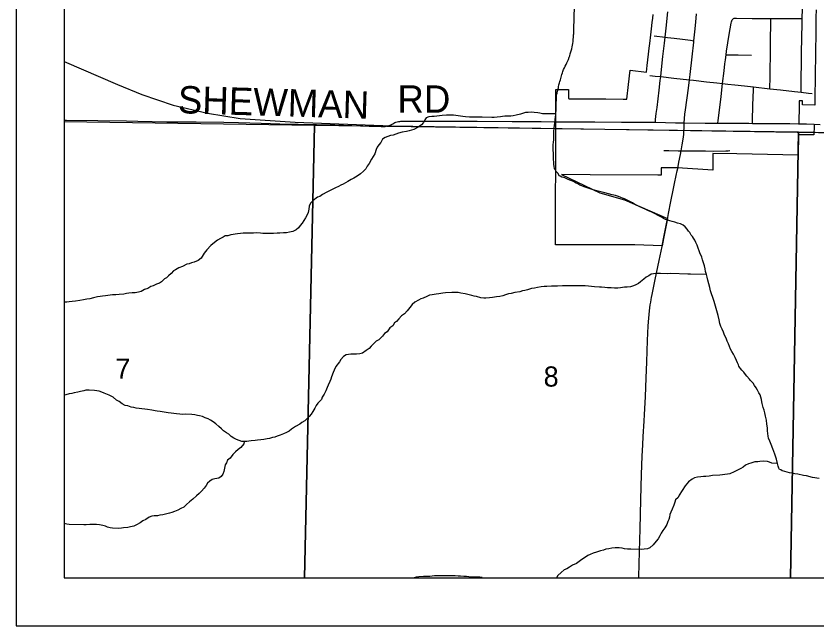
# Model space of a CAD drawing. Extents: x 0 to 1391, y -24 to 440.
# Drawn here: x 190 to 223.23, y 280 to 305.31 of the extents above; entities that cross this region are included whole.
import ezdxf

# ---------------------------------------------------------------- set-up
doc = ezdxf.new("R2010")
doc.units = 0
for name, color, linetype in [('GM_X_City_Street', 7, 'Continuous'), ('GM_X_Corporation', 7, 'Continuous'), ('GM_X_County_Road', 7, 'Continuous'), ('GM_X_County_Road_Text', 7, 'Continuous'), ('GM_X_Minor_River', 7, 'Continuous'), ('GM_X_Rail_Line', 7, 'Continuous'), ('GM_X_Section_Text', 7, 'Continuous'), ('GM_X_State_Route', 7, 'Continuous'), ('SH_Data', 7, 'Continuous')]:
    doc.layers.add(name, color=color, linetype=linetype)

msp = doc.modelspace()

# ---------------------------------------------------------------- linework, layer by layer
at = {"layer": 'GM_X_City_Street'}
for points in [[(222.569, 302.143), (222.572, 302.307), (222.588, 303.788), (222.61, 305.011), (222.615, 305.205), (222.626, 305.61), (222.627, 305.774)], [(216.525, 300.904), (216.536, 301.011), (216.563, 301.259), (216.592, 301.515), (216.684, 302.232), (216.725, 302.639), (216.744, 302.798), (216.781, 303.096), (216.837, 303.627), (216.901, 304.18), (216.929, 304.432), (216.971, 304.81), (217.043, 305.488)], [(219.121, 300.858), (219.133, 300.968), (219.223, 301.734), (219.25, 301.964), (219.312, 302.507), (219.373, 303.033), (219.408, 303.329), (219.427, 303.486), (219.456, 303.696), (219.479, 303.846), (219.591, 304.541), (219.67, 305.008), (219.682, 305.065), (219.695, 305.112), (219.711, 305.15), (219.736, 305.184)], [(219.736, 305.184), (219.754, 305.201), (219.771, 305.21), (219.794, 305.215), (219.821, 305.215), (219.857, 305.216), (219.895, 305.215), (220.544, 305.211), (221.311, 305.206), (221.612, 305.207), (222.407, 305.206), (222.615, 305.205)], [(221.268, 302.293), (221.273, 302.427), (221.28, 302.654), (221.287, 303.163), (221.295, 303.597), (221.299, 304.378), (221.31, 304.949), (221.311, 305.073), (221.311, 305.206)], [(216.47, 304.488), (216.929, 304.432), (217.03, 304.42), (217.307, 304.386), (217.649, 304.343), (217.979, 304.303), (218.122, 304.285)], [(219.456, 303.696), (219.56, 303.696), (219.959, 303.693), (220.508, 303.685)], [(216.289, 302.836), (216.521, 302.814), (216.744, 302.798), (217.292, 302.735), (217.936, 302.659)], [(217.936, 302.659), (218.101, 302.641), (218.651, 302.581), (219.07, 302.532), (219.312, 302.507), (219.526, 302.484), (219.822, 302.455), (220.217, 302.415), (220.594, 302.37), (221.268, 302.293), (221.709, 302.242), (222.289, 302.177), (222.569, 302.143), (222.88, 302.105), (223.029, 302.093)], [(220.557, 300.856), (220.558, 300.955), (220.57, 301.609), (220.59, 302.243), (220.594, 302.37)], [(216.877, 299.729), (217.078, 299.728), (217.476, 299.722), (217.599, 299.72)], [(217.599, 299.72), (217.971, 299.717), (218.599, 299.711), (218.936, 299.708), (219.442, 299.71), (219.543, 299.717), (219.612, 299.727)]]:
    msp.add_lwpolyline(points, dxfattribs=at)
at = {"layer": 'GM_X_Corporation'}
for points in [[(192, 321.564), (192, 282), (328, 282), (328, 319.315), (327.358, 319.321), (326.017, 319.331), (324.492, 319.344), (323.626, 319.346), (322.004, 319.36), (321.681, 319.364), (321.557, 319.363), (320.47, 319.355), (320.375, 319.355), (320.324, 319.361), (320.28, 319.374), (320.232, 319.401), (302.742, 319.575), (282.759, 319.815), (282.746, 319.815), (270.99, 319.899)], [(192, 321.564), (192, 282), (302.362, 282), (302.463, 287.791), (302.504, 290.987), (302.506, 291.392), (302.503, 291.694), (302.611, 309.266), (302.645, 314.81), (302.659, 314.843), (302.674, 314.915), (302.675, 315.033), (302.678, 315.834), (302.714, 317.94), (302.717, 318.152), (302.742, 319.575), (282.759, 319.815), (282.746, 319.815), (270.99, 319.899)], [(223.191, 305.57), (223.187, 305.267), (223.182, 304.964), (223.178, 304.661), (223.174, 304.358), (223.17, 304.055), (223.166, 303.752), (223.161, 303.449), (223.157, 303.146), (223.153, 302.843), (223.149, 302.54), (223.144, 302.181), (223.142, 302.086), (223.141, 301.99), (223.136, 301.612), (222.625, 301.631), (222.629, 301.787), (222.487, 301.789), (222.484, 301.609), (222.471, 300.848), (223.111, 300.826), (223.106, 300.735), (223.099, 300.376), (222.465, 300.384), (222.45, 299.538), (219.902, 299.595), (218.902, 299.6), (218.906, 298.919), (217.447, 299.005), (216.77, 299.004), (216.767, 298.892), (216.763, 298.712), (216.629, 298.712), (213.816, 298.726), (212.635, 298.732), (214.219, 297.978), (215.242, 297.677), (217.023, 296.906), (216.861, 296.077), (216.799, 295.768), (215.677, 295.811), (212.386, 295.822), (212.399, 300.936), (212.401, 302.255), (212.92, 302.255), (212.917, 301.881), (212.954, 301.88), (214.465, 301.868), (215.192, 301.864), (215.339, 301.862), (215.407, 302.474), (215.472, 303.056), (216.155, 302.98), (216.185, 303.25), (216.213, 303.49), (216.24, 303.73), (216.267, 303.97), (216.29, 304.174), (216.332, 304.523), (216.363, 304.779), (216.394, 305.035), (216.416, 305.225), (216.432, 305.372)]]:
    msp.add_lwpolyline(points, dxfattribs=at)
for points in [[(192, 300.916), (192, 282), (201.965, 282), (202.377, 300.771)], [(201.965, 282), (222.135, 282), (222.465, 300.489), (202.377, 300.771)], [(222.135, 282), (242.192, 282), (242.542, 300.093), (222.465, 300.489)]]:
    msp.add_lwpolyline(points, close=True, dxfattribs=at)
at = {"layer": 'GM_X_County_Road'}
for p, q in [((222.467, 300.838), (222.547, 300.835)), ((222.547, 300.835), (223.114, 300.816)), ((223.114, 300.816), (223.356, 300.808))]:
    msp.add_line(p, q, dxfattribs=at)
for points in [[(192, 300.993), (192.1, 300.991), (193.392, 300.975), (194.585, 300.959), (195.057, 300.948), (196.263, 300.923), (196.884, 300.919), (197.468, 300.914), (198.624, 300.902), (199.232, 300.891), (200.174, 300.865), (200.946, 300.841), (203.22, 300.788), (204.649, 300.742), (205.151, 300.731), (205.31, 300.731), (205.371, 300.737), (205.431, 300.75), (205.475, 300.765), (205.523, 300.785), (205.575, 300.811), (205.633, 300.841), (205.672, 300.865), (205.716, 300.885), (205.763, 300.906), (205.811, 300.922), (205.866, 300.935), (205.918, 300.939), (205.97, 300.941), (206.052, 300.943), (206.407, 300.948), (206.667, 300.949), (207.612, 300.947), (208.408, 300.952), (209.128, 300.951), (210.582, 300.936), (211.707, 300.927)], [(211.707, 300.927), (211.788, 300.926), (212.397, 300.925)], [(212.397, 300.925), (213.365, 300.923), (214.009, 300.925), (215.115, 300.91), (215.658, 300.905), (216.525, 300.904), (217.355, 300.879), (217.722, 300.872)], [(217.722, 300.872), (218.596, 300.857), (219.121, 300.858), (219.615, 300.859), (220.398, 300.857), (220.557, 300.856), (220.845, 300.854), (221.603, 300.847), (222.101, 300.846), (222.467, 300.838)]]:
    msp.add_lwpolyline(points, dxfattribs=at)
at = {"layer": 'GM_X_Minor_River'}
for points in [[(213.138, 304.751), (213.21, 307.18)], [(215.16, 297.752), (215.085, 297.784), (214.988, 297.823), (214.867, 297.856), (214.732, 297.896), (214.581, 297.936), (214.423, 297.977), (214.092, 298.058), (213.941, 298.099), (213.565, 298.219), (213.475, 298.258), (213.393, 298.297), (213.31, 298.344), (213.213, 298.391), (213.123, 298.438), (213.018, 298.486), (212.913, 298.525), (212.822, 298.565), (212.762, 298.589), (212.717, 298.605), (212.642, 298.629), (212.575, 298.66), (212.53, 298.684), (212.486, 298.775), (212.449, 298.814), (212.397, 298.876), (212.375, 298.921), (212.346, 298.983), (212.332, 299.066), (212.311, 299.166), (212.305, 299.264), (212.299, 299.34), (212.3, 299.409), (212.294, 299.523), (212.296, 299.629), (212.29, 299.736), (212.285, 299.85), (212.287, 299.971), (212.296, 300.077), (212.305, 300.168), (212.309, 300.396), (212.318, 300.502), (212.329, 300.669), (212.347, 300.866), (212.365, 301.018), (212.382, 301.124), (212.39, 301.192), (212.399, 301.253), (212.402, 301.42), (212.41, 301.465), (212.415, 301.739), (212.416, 301.799), (212.418, 301.906), (212.426, 301.951), (212.427, 302.035), (212.444, 302.103), (212.452, 302.156), (212.476, 302.231), (212.485, 302.284), (212.5, 302.33), (212.509, 302.375), (212.525, 302.451), (212.542, 302.534), (212.558, 302.595), (212.582, 302.655), (212.598, 302.723), (212.614, 302.768), (212.63, 302.829), (212.646, 302.882), (212.67, 302.95), (212.686, 303.01), (212.717, 303.093), (212.749, 303.161), (212.788, 303.229), (212.819, 303.304), (212.851, 303.365), (212.874, 303.417), (212.921, 303.508), (212.953, 303.598), (212.969, 303.659), (212.993, 303.735), (213.057, 303.946), (213.074, 304.037), (213.09, 304.105), (213.099, 304.173), (213.107, 304.249), (213.108, 304.31), (213.126, 304.462), (213.127, 304.522), (213.136, 304.568), (213.138, 304.742), (213.138, 304.751)], [(212.399, 301.253), (211.84, 301.253), (211.735, 301.272), (211.644, 301.29), (211.5, 301.302), (211.378, 301.314), (211.249, 301.31), (211.142, 301.306), (210.927, 301.237), (210.743, 301.19), (210.628, 301.171), (210.521, 301.159), (210.285, 301.152), (210.186, 301.14), (210.094, 301.128), (209.957, 301.117), (209.843, 301.105), (209.744, 301.101), (209.333, 301.114), (209.234, 301.11), (209.029, 301.117), (208.93, 301.112), (208.816, 301.109), (208.641, 301.129), (208.535, 301.141), (208.437, 301.159), (208.338, 301.17), (208.156, 301.191), (207.852, 301.201), (207.685, 301.184), (207.562, 301.172), (207.341, 301.142), (207.249, 301.137), (207.127, 301.126), (207.019, 301.084), (206.956, 300.995), (206.899, 300.898), (206.82, 300.794), (206.687, 300.7), (206.51, 300.607), (206.402, 300.572), (206.31, 300.552), (206.195, 300.518), (206.026, 300.486), (205.873, 300.445), (205.757, 300.403), (205.642, 300.369), (205.535, 300.35), (205.427, 300.315), (205.319, 300.266), (205.21, 300.193), (205.13, 300.059), (205.058, 299.963), (204.98, 299.874), (204.946, 299.776), (204.879, 299.596), (204.75, 299.373), (204.646, 299.194), (204.573, 299.074), (204.509, 298.97), (204.415, 298.875), (204.297, 298.764), (204.157, 298.67), (204.01, 298.584), (203.901, 298.527), (203.762, 298.448), (203.576, 298.332), (203.475, 298.29), (203.375, 298.232), (203.259, 298.183), (203.081, 298.098), (202.888, 298.005), (202.71, 297.905), (202.601, 297.825), (202.501, 297.798), (202.329, 297.659), (202.211, 297.549), (202.161, 297.421), (202.142, 297.293), (202.115, 297.157), (202.065, 297.037), (202.009, 296.94), (201.937, 296.828), (201.865, 296.709), (201.793, 296.613), (201.714, 296.517), (201.62, 296.436), (201.481, 296.372), (201.35, 296.339), (201.22, 296.313), (201.091, 296.309), (200.938, 296.299), (200.832, 296.295), (200.68, 296.292), (200.588, 296.288), (200.489, 296.283), (200.36, 296.28), (200.246, 296.291), (200.14, 296.302), (199.996, 296.315), (199.851, 296.304)], [(221.324, 287.53), (221.266, 287.675), (221.223, 287.789), (221.202, 287.881), (221.175, 288.094), (221.17, 288.223), (221.15, 288.375), (221.13, 288.535), (221.095, 288.703), (221.067, 288.848), (221.031, 288.954), (221.002, 289.069), (220.96, 289.237), (220.946, 289.305), (220.925, 289.397), (220.896, 289.496), (220.867, 289.587), (220.816, 289.679), (220.765, 289.786), (220.706, 289.886), (220.64, 289.978), (220.581, 290.07), (220.514, 290.14), (220.462, 290.201), (220.425, 290.24), (220.321, 290.363), (220.262, 290.44), (220.188, 290.532), (220.114, 290.617), (220.054, 290.686), (220.01, 290.74), (219.988, 290.779), (219.966, 290.832), (219.93, 290.916), (219.886, 291.016), (219.828, 291.146), (219.762, 291.276), (219.696, 291.391), (219.644, 291.49), (219.557, 291.704), (219.506, 291.819), (219.455, 291.941), (219.397, 292.071), (219.346, 292.186), (219.288, 292.309), (219.244, 292.423), (219.201, 292.553), (219.166, 292.698), (219.123, 292.881), (219.024, 293.277), (218.967, 293.461), (218.909, 293.629), (218.859, 293.781), (218.816, 293.911), (218.78, 294.048), (218.737, 294.201), (218.702, 294.346), (218.674, 294.468), (218.646, 294.59), (218.61, 294.704), (218.589, 294.826), (218.561, 294.948), (218.525, 295.07), (218.482, 295.192), (218.446, 295.299), (218.373, 295.483), (218.337, 295.567), (218.293, 295.674), (218.258, 295.796), (218.207, 295.918), (218.155, 296.003), (218.104, 296.087), (218.06, 296.156), (218.015, 296.218), (217.978, 296.271), (217.949, 296.325), (217.905, 296.386), (217.838, 296.471), (217.764, 296.556), (217.674, 296.633), (217.562, 296.688), (217.442, 296.72), (217.329, 296.753), (217.223, 296.785), (217.125, 296.809), (217.035, 296.833), (216.945, 296.865), (216.862, 296.904), (216.773, 296.959), (216.668, 297.022), (216.458, 297.131), (216.353, 297.179), (216.24, 297.226), (216.135, 297.281), (216.008, 297.336), (215.858, 297.407), (215.7, 297.478), (215.573, 297.556), (215.333, 297.681), (215.243, 297.721), (215.16, 297.752)], [(199.851, 296.304), (199.691, 296.302), (199.577, 296.298), (199.424, 296.295), (199.317, 296.283), (199.188, 296.273), (199.096, 296.26), (199.004, 296.241), (198.905, 296.229), (198.782, 296.195), (198.683, 296.183), (198.59, 296.14), (198.482, 296.083), (198.357, 296.003), (198.233, 295.909), (198.077, 295.792), (197.911, 295.608), (197.8, 295.475), (197.679, 295.258), (197.562, 295.163), (197.392, 295.1), (197.285, 295.066), (197.185, 295.024), (197.085, 295.012), (196.907, 294.911), (196.761, 294.855), (196.621, 294.776), (196.529, 294.741), (196.434, 294.63), (196.332, 294.527), (196.245, 294.439), (196.153, 294.404), (196.042, 294.286), (195.949, 294.228), (195.834, 294.187), (195.687, 294.115), (195.595, 294.088), (195.463, 294.009), (195.332, 293.96), (195.192, 293.881), (195.077, 293.847), (194.94, 293.828), (194.825, 293.817), (194.681, 293.814), (194.581, 293.794), (194.474, 293.775), (194.283, 293.751), (194.138, 293.74), (194.001, 293.737), (193.902, 293.725), (193.711, 293.701), (193.581, 293.69), (193.489, 293.67), (193.374, 293.651), (193.221, 293.618), (193.068, 293.578), (192.938, 293.559), (192.8, 293.533), (192.647, 293.508), (192.471, 293.483), (192.326, 293.457), (192.204, 293.446), (192.105, 293.442), (192.013, 293.437), (192, 293.436)], [(218.646, 294.59), (217.985, 294.603), (217.871, 294.599), (217.164, 294.622), (217.035, 294.618), (216.731, 294.628), (216.632, 294.624), (216.541, 294.619), (216.441, 294.615), (216.35, 294.595), (216.256, 294.53), (216.14, 294.473), (216.046, 294.392), (215.913, 294.275), (215.82, 294.217), (215.712, 294.16), (215.611, 294.11), (215.496, 294.076), (215.358, 294.058), (215.237, 294.054), (215.076, 294.036), (214.969, 294.017), (214.832, 294.014), (214.696, 294.026), (214.536, 294.031), (214.422, 294.043), (214.293, 294.054), (214.202, 294.057), (214.005, 294.079), (213.868, 294.091), (213.755, 294.102), (213.618, 294.107), (213.459, 294.12), (213.352, 294.115), (213.2, 294.113), (213.101, 294.108), (212.941, 294.114), (212.827, 294.11), (212.675, 294.107), (212.462, 294.106), (212.363, 294.102), (212.21, 294.099), (212.02, 294.091), (211.913, 294.086), (211.783, 294.068), (211.63, 294.042), (211.515, 294.016), (211.385, 293.997), (211.216, 293.942), (211.102, 293.923), (211.01, 293.911), (210.902, 293.861), (210.696, 293.838), (210.542, 293.797), (210.427, 293.778), (210.304, 293.736), (210.197, 293.702), (210.074, 293.668), (209.937, 293.657), (209.768, 293.625), (209.646, 293.614), (209.494, 293.603), (209.402, 293.599), (209.289, 293.618), (209.1, 293.669), (209.009, 293.688), (208.904, 293.714), (208.798, 293.74), (208.632, 293.776), (208.451, 293.812), (208.345, 293.831), (208.086, 293.839), (207.812, 293.818), (207.705, 293.814), (207.544, 293.781), (207.43, 293.77), (207.261, 293.737), (207.154, 293.725), (207.038, 293.668), (206.884, 293.605), (206.792, 293.578), (206.691, 293.513), (206.544, 293.442), (206.435, 293.346), (206.339, 293.22), (206.221, 293.08), (206.117, 292.947), (205.993, 292.875), (205.875, 292.749), (205.788, 292.638), (205.695, 292.573), (205.63, 292.461), (205.513, 292.374), (205.401, 292.203), (205.285, 292.131), (205.197, 292.02), (205.048, 291.88), (204.947, 291.815), (204.846, 291.727), (204.736, 291.617), (204.648, 291.513)], [(204.648, 291.513), (204.524, 291.426), (204.376, 291.325), (204.261, 291.298), (204.124, 291.28), (203.895, 291.272), (203.796, 291.268), (203.697, 291.256), (203.58, 291.184), (203.477, 291.058), (203.413, 290.961), (203.27, 290.768), (203.205, 290.619), (203.163, 290.521), (203.089, 290.341), (203.055, 290.236), (203.014, 290.139), (202.949, 289.997), (202.915, 289.899), (202.857, 289.764), (202.777, 289.615), (202.704, 289.496), (202.671, 289.398), (202.521, 289.243), (202.449, 289.147), (202.4, 289.035), (202.32, 288.893), (202.248, 288.789), (202.161, 288.693), (202.074, 288.605), (201.98, 288.517), (201.864, 288.437), (201.77, 288.372), (201.592, 288.279), (201.429, 288.17), (201.327, 288.082), (201.219, 288.033), (201.095, 287.968), (200.957, 287.912), (200.833, 287.871), (200.741, 287.836), (200.634, 287.816), (200.519, 287.782), (200.419, 287.77), (200.274, 287.737), (200.159, 287.726), (200.022, 287.707), (199.922, 287.695), (199.762, 287.685), (199.663, 287.673), (199.571, 287.661), (199.465, 287.657), (199.374, 287.66), (199.253, 287.694), (199.148, 287.743), (199.035, 287.793), (198.924, 287.865), (198.828, 287.959), (198.738, 288.015), (198.612, 288.103), (198.523, 288.174), (198.42, 288.284), (198.294, 288.394), (198.175, 288.474), (198.071, 288.538), (197.966, 288.595), (197.845, 288.637), (197.733, 288.686), (197.612, 288.72), (197.522, 288.738), (197.423, 288.757), (197.295, 288.776), (197.036, 288.785), (196.922, 288.773), (196.793, 288.785), (196.656, 288.805), (196.543, 288.816), (196.437, 288.835), (196.315, 288.846), (196.141, 288.875), (195.982, 288.895), (195.861, 288.914), (195.771, 288.932), (195.634, 288.952), (195.46, 288.98), (195.346, 288.992), (195.218, 289.011), (195.112, 289.03), (194.99, 289.041), (194.892, 289.06), (194.771, 289.086), (194.643, 289.128), (194.522, 289.148), (194.41, 289.22), (194.277, 289.315), (194.172, 289.372), (194.031, 289.49), (193.867, 289.579), (193.656, 289.662), (193.558, 289.695), (193.454, 289.744)], [(193.454, 289.744), (193.257, 289.774), (193.036, 289.781), (192.899, 289.778), (192.807, 289.758), (192.669, 289.724), (192.562, 289.697), (192.417, 289.672), (192.309, 289.645), (192.202, 289.633), (192.072, 289.592), (192, 289.581)], [(199.465, 287.657), (199.446, 287.559), (199.327, 287.403), (199.218, 287.323), (199.101, 287.228), (198.991, 287.118), (198.879, 286.962), (198.77, 286.882), (198.729, 286.77), (198.68, 286.68), (198.618, 286.416), (198.584, 286.303), (198.505, 286.207), (198.411, 286.134), (198.251, 286.109), (198.143, 286.075), (198.035, 286.01), (197.948, 285.922), (197.884, 285.833), (197.804, 285.714), (197.701, 285.588), (197.599, 285.492), (197.49, 285.405), (197.341, 285.265), (197.2, 285.148), (197.067, 285.039), (196.958, 284.936), (196.842, 284.879), (196.71, 284.8), (196.579, 284.751), (196.463, 284.709), (196.364, 284.682), (196.087, 284.615), (195.965, 284.596), (195.873, 284.577), (195.736, 284.573), (195.629, 284.562), (195.529, 284.519), (195.389, 284.425), (195.258, 284.369), (195.149, 284.281), (194.994, 284.203), (194.886, 284.145), (194.747, 284.112), (194.633, 284.093), (194.465, 284.076), (194.373, 284.056), (194.258, 284.044), (194, 284.053), (193.902, 284.071), (193.796, 284.097), (193.706, 284.138), (193.608, 284.164), (193.465, 284.199), (193.336, 284.211), (193.062, 284.205), (192.917, 284.202), (192.81, 284.198), (192.21, 284.217), (192.104, 284.228), (192, 284.246)], [(223.319, 286.116), (223.048, 286.166), (222.792, 286.23), (222.671, 286.248), (222.43, 286.297), (222.31, 286.314), (222.197, 286.339), (222.083, 286.356), (221.986, 286.388), (221.888, 286.412), (221.79, 286.444), (221.722, 286.475), (221.677, 286.491), (221.64, 286.545), (221.619, 286.629), (221.591, 286.736), (221.548, 286.918), (221.484, 287.125), (221.397, 287.346), (221.324, 287.53)], [(221.591, 286.736), (221.353, 286.753), (221.263, 286.801), (221.173, 286.827), (220.99, 286.833), (220.861, 286.829), (220.769, 286.817), (220.655, 286.813), (220.486, 286.758), (220.386, 286.731), (220.263, 286.674), (220.161, 286.594), (220.068, 286.528), (219.905, 286.45), (219.79, 286.401), (219.612, 286.315), (219.512, 286.296), (219.192, 286.253), (218.894, 286.24), (218.749, 286.214), (218.619, 286.203), (218.521, 286.206), (218.414, 286.195), (218.276, 286.176), (218.154, 286.15), (218.053, 286.085), (217.905, 285.983), (217.755, 285.813), (217.635, 285.627), (217.514, 285.426), (217.465, 285.337), (217.363, 285.233), (217.33, 285.136), (217.288, 285.016), (217.214, 284.851), (217.172, 284.716), (217.123, 284.626), (217.112, 284.52), (217.078, 284.422), (217.045, 284.332), (216.996, 284.212), (216.915, 284.071), (216.835, 283.959), (216.763, 283.855), (216.707, 283.743), (216.634, 283.616), (216.562, 283.52), (216.436, 283.372), (216.295, 283.248), (216.195, 283.205), (216.065, 283.194), (215.958, 283.175), (215.51, 283.19), (215.373, 283.194), (215.244, 283.206), (215.153, 283.224), (215.024, 283.243), (214.85, 283.249), (214.712, 283.231), (214.59, 283.204), (214.467, 283.186), (214.375, 283.151), (214.245, 283.124), (214.075, 283.069), (213.945, 283.02), (213.821, 282.964), (213.721, 282.929), (213.62, 282.856), (213.519, 282.791), (213.417, 282.718), (213.253, 282.587), (213.084, 282.524), (212.96, 282.437), (212.851, 282.372), (212.743, 282.323), (212.61, 282.213), (212.477, 282.088), (212.416, 282)], [(209.332, 282.009), (209.241, 282.019), (208.937, 282.029), (208.785, 282.042), (208.687, 282.053), (208.573, 282.056), (208.444, 282.068), (208.338, 282.072), (208.216, 282.083), (208.117, 282.087), (207.965, 282.084), (207.76, 282.083), (207.6, 282.081), (207.501, 282.076), (207.356, 282.074), (207.165, 282.057), (207.028, 282.054), (206.907, 282.05), (206.716, 282.034), (206.601, 282.022), (206.512, 282)]]:
    msp.add_lwpolyline(points, dxfattribs=at)
at = {"layer": 'GM_X_Rail_Line'}
msp.add_lwpolyline([(192, 303.419), (194.214, 302.463), (195.22, 302.051), (196.525, 301.61), (197.947, 301.277), (199.299, 301.051), (199.919, 301.02), (201.585, 300.902), (205.579, 300.75), (223.288, 300.473), (239.448, 300.051), (255.408, 299.837), (261.625, 299.739)], dxfattribs=at)
at = {"layer": 'GM_X_State_Route'}
for p, q in [((217.43, 298.891), (217.45, 298.987)), ((217.028, 296.896), (217.039, 296.952))]:
    msp.add_line(p, q, dxfattribs=at)
for points in [[(217.722, 300.872), (217.734, 301.056), (217.752, 301.235), (217.773, 301.417), (217.894, 302.309), (217.936, 302.659), (217.964, 302.888), (218.05, 303.615), (218.115, 304.226), (218.122, 304.285), (218.163, 304.654), (218.201, 305.058), (218.234, 305.403)], [(217.45, 298.987), (217.501, 299.243), (217.572, 299.57), (217.599, 299.72), (217.642, 299.961), (217.678, 300.193), (217.698, 300.391), (217.708, 300.522), (217.712, 300.675), (217.722, 300.872)], [(217.039, 296.952), (217.075, 297.122), (217.169, 297.612), (217.279, 298.147), (217.321, 298.355), (217.389, 298.697), (217.43, 298.891)], [(216.806, 295.766), (216.866, 296.067), (217.028, 296.896)], [(215.837, 282), (215.838, 282.027), (215.853, 282.574), (215.873, 283.568), (215.887, 284.015), (215.916, 285.251), (215.947, 286.283), (215.978, 287.043), (215.999, 287.518), (216.018, 287.861), (216.055, 288.496), (216.069, 288.769), (216.108, 289.514), (216.14, 290.296), (216.155, 290.619), (216.171, 290.954), (216.2, 291.852), (216.228, 292.456), (216.249, 292.778), (216.277, 293.075), (216.311, 293.332), (216.33, 293.438), (216.349, 293.546), (216.365, 293.636), (216.386, 293.748), (216.517, 294.38), (216.68, 295.164), (216.802, 295.747), (216.806, 295.766)]]:
    msp.add_lwpolyline(points, dxfattribs=at)
at = {"layer": 'SH_Data'}
for p, q in [((190, 420), (190, 280)), ((190, 420), (190, 280)), ((192, 418), (192, 282)), ((192, 282), (328, 282)), ((190, 280), (330, 280)), ((190, 280), (330, 280))]:
    msp.add_line(p, q, dxfattribs=at)

# ---------------------------------------------------------------- texts
at = {"layer": 'GM_X_County_Road_Text'}
for s, rotation, p in [('SHEWMAN', 358.3114, (196.702, 301.279)), ('RD', 0, (205.823, 301.295))]:
    msp.add_text(s, height=1.1364, rotation=rotation, dxfattribs=at).set_placement(p)
at = {"layer": 'GM_X_Section_Text'}
for s, p in [('7', (194.123, 290.26)), ('8', (211.889, 289.933))]:
    msp.add_text(s, height=0.837, rotation=0, dxfattribs=at).set_placement(p)

doc.saveas('drawing.dxf')
